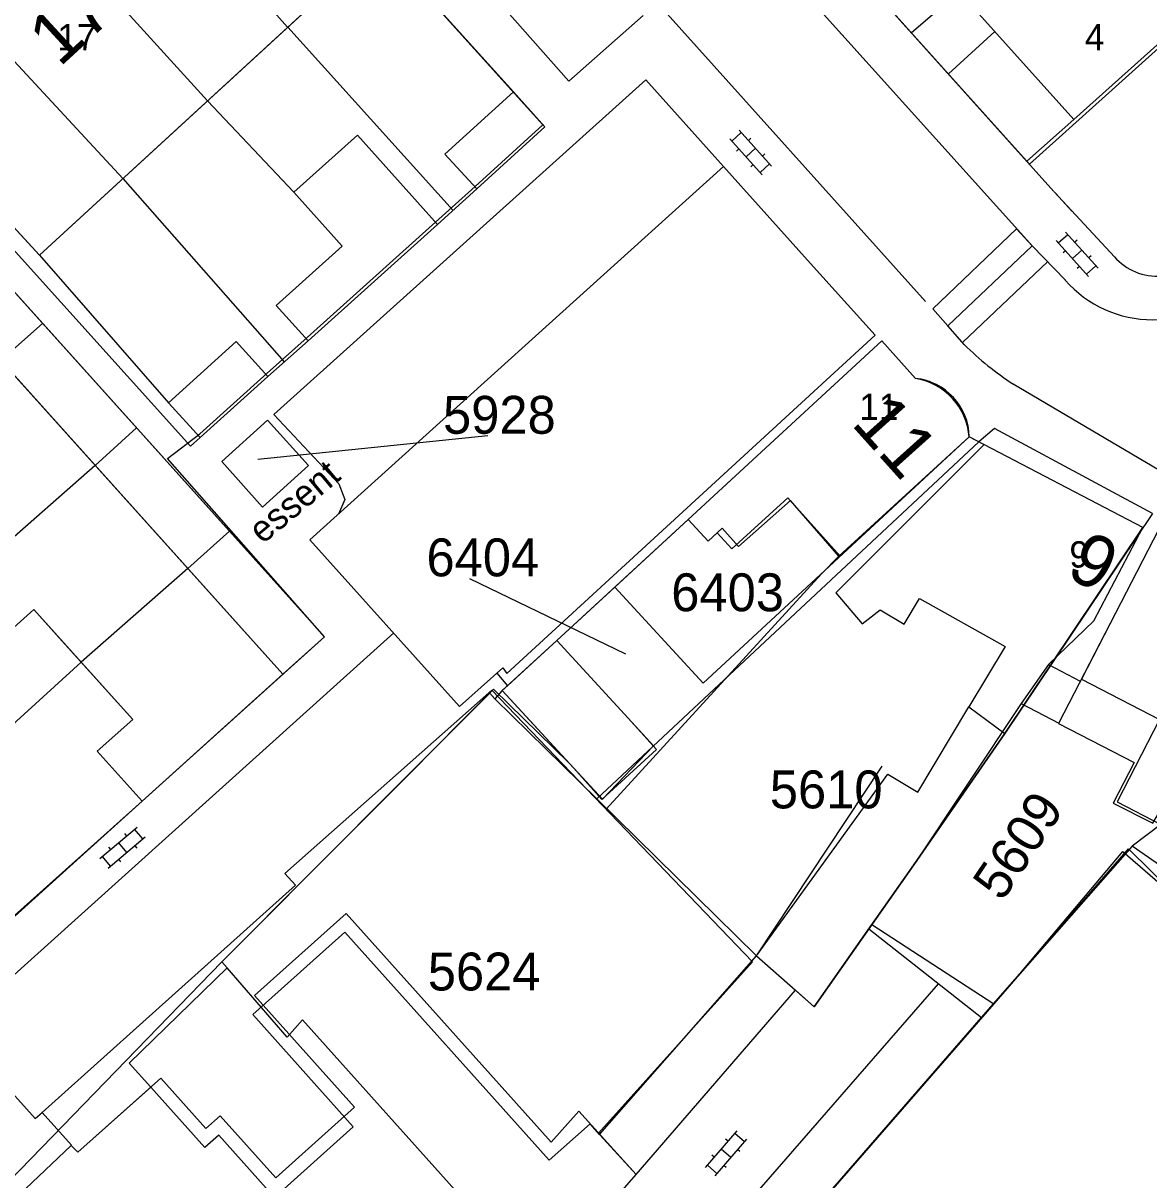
# Model space of a CAD drawing. Extents: x 148816 to 151297, y 399515 to 402500.
# Drawn here: x 150250.3 to 150303.8, y 399626.9 to 399681.9 of the extents above; entities that cross this region are included whole.
import ezdxf

# ---------------------------------------------------------------- set-up
doc = ezdxf.new("R2010")
doc.units = 0
for name, color, linetype in [('B01 Hoofdgebouw  [D] Norm', 7, 'Continuous'), ('B01 Hoofdgebouw  [T] Norm', 7, 'Continuous'), ('B01 hoofgebouw', 7, 'Continuous'), ('B02 Bijgebouw  [D] Norm', 7, 'Continuous'), ('B07 Tussenmuur  [D] Norm', 7, 'Continuous'), ('G01 perceelsgrens', 7, 'Continuous'), ('S02 Open verharding  Norm', 7, 'Continuous'), ('T04 Haag heg  [D] Gem', 7, 'Continuous'), ('V00 Kant verharding algemeen  [T] Norm', 7, 'Continuous'), ('V00 Kant verharding algemeen secundair  [T] Gem', 7, 'Continuous'), ('V06 Kant onverhard  [T] Gem', 7, 'Continuous'), ('Z01 perceelnummer', 7, 'Continuous'), ('Z02 huisnummer', 7, 'Continuous'), ('Z02 Huisnummer  [Tekst] Norm', 7, 'Continuous'), ('Z19 Overige Tekst  [Tekst] Gem', 7, 'Continuous')]:
    doc.layers.add(name, color=color, linetype=linetype)

msp = doc.modelspace()

# ---------------------------------------------------------------- linework, layer by layer
at = {"layer": 'B01 Hoofdgebouw  [D] Norm'}
for points in [[(150295.23, 399662.21), (150289.041, 399656.535), (150286.732, 399659.181), (150284.265, 399656.997), (150283.484, 399657.869), (150282.83, 399657.26)], [(150301.15, 399653.47), (150298.994, 399651.391), (150297.696, 399649.537), (150292.59, 399641.88)], [(150302.18, 399653.84), (150299.474, 399648.595), (150303.054, 399646.736), (150302.061, 399644.805), (150303.94, 399643.863), (150305.399, 399646.336), (150310.74, 399643.53)], [(150279.02, 399648.85), (150280.234, 399647.529), (150277.801, 399645.003), (150276.44, 399646.48)], [(150297.63, 399636.71), (150302.515, 399642.517), (150304.876, 399640.481), (150306.327, 399643.505), (150309.785, 399641.72)]]:
    msp.add_lwpolyline(points, dxfattribs=at)
at = {"layer": 'B01 Hoofdgebouw  [T] Norm'}
for p, q in [((150251.06, 399670.83), (150267.2, 399685.66)), ((150237.84, 399682.45), (150264.6, 399652.71)), ((150262.63, 399650.93), (150235.87, 399680.69)), ((150273.58, 399678.59), (150270.32, 399675.64)), ((150275.07, 399676.93), (150273.58, 399678.59)), ((150244.48, 399677.99), (150251.06, 399670.83)), ((150271.84, 399673.98), (150275.07, 399676.93)), ((150266.17, 399676.54), (150263.14, 399673.83)), ((150269.97, 399672.3), (150266.17, 399676.54)), ((150270.32, 399675.64), (150271.84, 399673.98)), ((150263.14, 399673.83), (150265.45, 399671.26)), ((150263.82, 399666.77), (150269.97, 399672.3)), ((150265.45, 399671.26), (150262.31, 399668.44)), ((150262.31, 399668.44), (150263.82, 399666.77)), ((150257.2, 399663.83), (150260.41, 399666.73)), ((150260.41, 399666.73), (150261.91, 399665.07)), ((150291.07, 399666.76), (150281.88, 399658.28)), ((150292.67, 399664.98), (150291.07, 399666.76)), ((150261.91, 399665.07), (150258.7, 399662.17)), ((150258.7, 399662.17), (150257.2, 399663.83)), ((150261.9, 399663), (150259.72, 399661.03)), ((150263.84, 399660.84), (150261.9, 399663)), ((150303.47, 399657.9), (150295.23, 399662.21)), ((150259.72, 399661.03), (150261.66, 399658.87)), ((150261.66, 399658.87), (150263.84, 399660.84)), ((150281.88, 399658.28), (150282.83, 399657.26)), ((150304.47, 399658.28), (150302.18, 399653.84)), ((150301.15, 399653.47), (150303.47, 399657.9)), ((150264.6, 399652.71), (150262.63, 399650.93)), ((150275.64, 399652.53), (150273.05, 399650.16)), ((150279.02, 399648.85), (150275.64, 399652.53)), ((150273.05, 399650.16), (150276.44, 399646.48)), ((150274.83, 399610.51), (150297.63, 399636.71))]:
    msp.add_line(p, q, dxfattribs=at)
for points in [[(150300.2, 399677.28), (150282.27, 399697.22), (150290.31, 399704.45), (150292.47, 399702.05), (150294.16, 399703.56), (150298.854, 399698.331), (150296.981, 399696.646), (150301.07, 399692.098), (150302.91, 399693.752), (150307.77, 399688.4), (150306.1, 399686.89), (150308.24, 399684.5), (150300.2, 399677.28), (150282.27, 399697.22)], [(150229.46, 399674.35), (150221.5, 399667.03), (150247.9, 399637.66), (150255.95, 399644.9), (150253.81, 399647.28), (150255.5, 399648.79), (150250.795, 399654.015), (150248.886, 399652.299), (150244.899, 399656.735), (150246.486, 399658.161), (150241.556, 399663.646), (150239.997, 399662.244), (150235.986, 399666.706), (150237.951, 399668.472), (150233.3, 399673.52), (150231.63, 399671.98), (150229.46, 399674.35)], [(150292.59, 399641.88), (150287.86, 399635.14), (150285.13, 399637.56), (150291.087, 399646.569)], [(150275.366, 399628.707), (150265.632, 399639.575), (150261.274, 399635.672), (150266.024, 399630.368), (150262.284, 399627.019), (150259.649, 399629.962), (150258.971, 399629.355), (150256.822, 399631.753), (150252.89, 399628.23), (150252.57, 399628.56), (150248.54, 399624.73), (150258.06, 399614.17), (150265.51, 399620.88), (150267.52, 399618.65), (150272.43, 399623.07), (150274.36, 399621.39), (150279.4, 399627.17), (150276.676, 399630.177), (150275.366, 399628.707)]]:
    msp.add_lwpolyline(points, dxfattribs=at)
msp.add_arc((150292.175, 399661.954), 3.066, 4.7818, 80.7057, dxfattribs=at)
at = {"layer": 'B01 hoofgebouw'}
for points in [[(150297.5, 399699.84), (150294.16, 399703.56), (150292.47, 399702.05), (150290.31, 399704.45), (150282.27, 399697.22), (150300.2, 399677.28), (150308.24, 399684.5), (150306.1, 399686.89), (150307.77, 399688.4), (150304.41, 399692.1)], [(150251.06, 399670.83), (150244.48, 399677.99), (150260.66, 399692.86), (150267.2, 399685.66), (150251.06, 399670.83)], [(150237.84, 399682.45), (150235.87, 399680.69), (150262.63, 399650.93), (150264.6, 399652.71), (150237.84, 399682.45)], [(150273.58, 399678.59), (150275.07, 399676.93), (150271.84, 399673.98), (150270.32, 399675.64), (150273.58, 399678.59)], [(150265.45, 399671.26), (150263.14, 399673.83), (150266.17, 399676.54), (150269.97, 399672.3), (150263.82, 399666.77), (150262.31, 399668.44), (150265.45, 399671.26)], [(150236.69, 399669.84), (150233.3, 399673.52), (150231.63, 399671.98), (150229.46, 399674.35), (150221.5, 399667.03), (150247.9, 399637.66), (150255.95, 399644.9), (150253.81, 399647.28), (150255.5, 399648.79), (150252.15, 399652.51)], [(150236.69, 399669.84), (150237.951, 399668.472), (150235.986, 399666.706), (150239.997, 399662.244), (150241.556, 399663.646), (150246.486, 399658.161), (150244.899, 399656.735), (150248.886, 399652.299), (150250.795, 399654.015), (150252.15, 399652.51)], [(150260.41, 399666.73), (150257.2, 399663.83), (150258.7, 399662.17), (150261.91, 399665.07), (150260.41, 399666.73)], [(150292.672, 399664.98), (150291.07, 399666.76), (150281.88, 399658.28), (150282.83, 399657.26)], [(150263.84, 399660.84), (150261.66, 399658.87), (150259.72, 399661.03), (150261.9, 399663), (150263.84, 399660.84)], [(150295.23, 399662.21), (150289.103, 399656.537), (150286.616, 399659.306), (150283.95, 399656.883), (150283.262, 399657.648), (150282.83, 399657.26)], [(150301.15, 399653.47), (150303.47, 399657.9), (150295.23, 399662.21)], [(150295.938, 399661.84), (150288.898, 399654.793), (150290.139, 399653.328), (150290.989, 399653.993), (150292.14, 399653.305), (150292.864, 399654.537), (150296.933, 399652.251), (150295.215, 399649.388), (150296.916, 399648.116), (150303.472, 399657.898)], [(150344.29, 399637.67), (150333.13, 399643.35), (150328.1, 399633.34), (150314.42, 399640.32), (150313.99, 399639.53), (150309.79, 399641.73), (150310.74, 399643.53), (150312.32, 399642.7), (150316.97, 399651.82), (150304.47, 399658.28), (150302.18, 399653.84)], [(150302.18, 399653.84), (150300.556, 399650.692), (150304.261, 399648.777), (150302.246, 399644.878), (150304.333, 399643.799), (150305.591, 399646.235), (150310.74, 399643.53)], [(150279.02, 399648.85), (150275.64, 399652.53), (150273.306, 399650.394), (150273.05, 399650.16), (150276.208, 399646.732), (150276.44, 399646.48)], [(150276.208, 399646.732), (150272.63, 399650.22), (150259.72, 399637.27), (150259.98, 399636.99), (150255.33, 399632.47), (150256.35, 399631.33), (150252.89, 399628.23), (150252.57, 399628.56), (150248.54, 399624.73), (150258.06, 399614.17), (150265.51, 399620.88), (150267.52, 399618.65), (150272.43, 399623.07), (150274.36, 399621.39), (150279.4, 399627.17), (150277.67, 399629.08), (150285.13, 399637.56), (150286.975, 399635.924), (150287.86, 399635.14), (150290.462, 399638.848), (150292.59, 399641.88)], [(150285.13, 399637.56), (150291.358, 399646.181), (150292.779, 399645.328), (150295.215, 399649.388)], [(150279.02, 399648.85), (150280.374, 399647.357), (150277.784, 399644.987), (150276.44, 399646.48)], [(150292.59, 399641.88), (150296.916, 399648.116)], [(150297.63, 399636.71), (150302.788, 399642.637), (150304.925, 399640.529), (150306.386, 399643.513), (150309.79, 399641.73)], [(150277.67, 399629.08), (150277.218, 399629.585), (150275.279, 399627.849), (150265.577, 399638.691), (150261.193, 399634.768), (150265.964, 399629.437), (150262.223, 399626.089), (150259.582, 399629.04), (150258.925, 399628.452), (150256.35, 399631.33)], [(150293.39, 399601.01), (150290.1, 399597.24), (150274.83, 399610.51), (150295.817, 399634.627), (150297.63, 399636.71)]]:
    msp.add_lwpolyline(points, dxfattribs=at)
msp.add_arc((150292.391, 399662.154), 2.839, 1.1203, 84.3226, dxfattribs=at)
at = {"layer": 'B02 Bijgebouw  [D] Norm'}
for p, q in [((150256.388, 399688.934), (150262.853, 399681.665)), ((150252.498, 399685.359), (150259.048, 399678.17)), ((150248.417, 399681.609), (150255.03, 399674.477)), ((150251.206, 399667.596), (150249.226, 399665.837)), ((150255.67, 399662.635), (150253.708, 399660.852)), ((150260.09, 399657.722), (150258.112, 399655.955))]:
    msp.add_line(p, q, dxfattribs=at)
for points in [[(150298.994, 399651.391), (150300.498, 399650.606)], [(150297.696, 399649.537), (150299.483, 399648.612)]]:
    msp.add_lwpolyline(points, dxfattribs=at)
at = {"layer": 'B07 Tussenmuur  [D] Norm'}
msp.add_line((150253.05, 399651.511), (150243.377, 399642.692), dxfattribs=at)
msp.add_line((150253.05, 399651.511), (150243.377, 399642.692), dxfattribs=at)
at = {"layer": 'G01 perceelsgrens'}
for points in [[(150298.085, 399675.163), (150295.981, 399677.502), (150278.6, 399696.85), (150273.746, 399702.254), (150250.98, 399727.6), (150249.88, 399728.82), (150242.407, 399737.121), (150238.964, 399740.945), (150237.761, 399742.281), (150216.13, 399766.35), (150214.24, 399764.68), (150196.26, 399784.61)], [(150219.264, 399664.974), (150245.62, 399635.68), (150255.95, 399644.9), (150264.6, 399652.71), (150257.14, 399661.18), (150258.682, 399662.354), (150261.875, 399665.236), (150263.776, 399666.925), (150271.754, 399674.091), (150274.968, 399677.023), (150273.487, 399678.674), (150267.146, 399685.708), (150260.646, 399692.871), (150258.434, 399694.944)], [(150316.32, 399690.523), (150315.791, 399691.152), (150313.562, 399689.243), (150307.044, 399683.224), (150298.085, 399675.163)], [(150292.672, 399664.98), (150291.07, 399666.76), (150278.397, 399655.073)], [(150293.337, 399664.832), (150292.672, 399664.98)], [(150293.948, 399664.529), (150293.337, 399664.832)], [(150294.477, 399664.081), (150293.948, 399664.529)], [(150294.875, 399663.53), (150294.477, 399664.081)], [(150295.135, 399662.886), (150294.875, 399663.53)], [(150261.66, 399658.87), (150259.72, 399661.03), (150261.9, 399663), (150263.84, 399660.84), (150261.66, 399658.87)], [(150295.23, 399662.21), (150295.135, 399662.886)], [(150295.23, 399662.21), (150282.59, 399650.506)], [(150295.687, 399661.972), (150295.23, 399662.21)], [(150303.926, 399658.573), (150296.43, 399662.612), (150295.687, 399661.972)], [(150295.687, 399661.972), (150277.54, 399645.009)], [(150303.926, 399658.573), (150296.916, 399648.116), (150292.59, 399641.88), (150290.607, 399639.054)], [(150278.397, 399655.073), (150275.64, 399652.53), (150273.05, 399650.16), (150272.69, 399649.769)], [(150282.59, 399650.506), (150278.397, 399655.073)], [(150310.201, 399655.318), (150305.591, 399646.235), (150304.333, 399643.799), (150302.96, 399642.767)], [(150272.69, 399649.769), (150272.449, 399650.038), (150259.72, 399637.27)], [(150277.54, 399645.009), (150272.69, 399649.769)], [(150285.13, 399637.56), (150277.54, 399645.009)], [(150314.47, 399639.278), (150306.386, 399643.513), (150305.243, 399641.179), (150302.96, 399642.767)], [(150302.96, 399642.767), (150297.63, 399636.71), (150296.389, 399635.284)], [(150285.13, 399637.56), (150287.86, 399635.14), (150290.607, 399639.054)], [(150290.607, 399639.054), (150296.389, 399635.284)], [(150272.43, 399623.07), (150274.36, 399621.39), (150279.4, 399627.17), (150277.67, 399629.08), (150285.13, 399637.56)], [(150259.72, 399637.27), (150248.116, 399625.325), (150248.54, 399624.73), (150259.773, 399611.813), (150267.52, 399618.65), (150272.43, 399623.07)], [(150272.43, 399623.07), (150273.127, 399623.846), (150263.564, 399634.524), (150262.824, 399633.691), (150259.98, 399636.99), (150259.72, 399637.27)], [(150296.389, 399635.284), (150274.83, 399610.51), (150284.466, 399602.136)]]:
    msp.add_lwpolyline(points, dxfattribs=at)
at = {"layer": 'S02 Open verharding  Norm'}
for p, q in [((150283.954, 399676.253), (150284.4, 399676.655)), ((150284.299, 399676.767), (150285.84, 399675.059)), ((150284.846, 399676.385), (150284.735, 399676.284)), ((150283.854, 399676.365), (150285.395, 399674.657)), ((150284.289, 399675.882), (150284.178, 399675.782)), ((150285.07, 399675.913), (150284.624, 399675.511)), ((150285.516, 399675.642), (150285.405, 399675.542)), ((150284.959, 399675.14), (150284.848, 399675.039)), ((150285.294, 399674.769), (150285.74, 399675.171)), ((150299.358, 399671.528), (150300.899, 399669.82)), ((150299.458, 399671.416), (150299.904, 399671.818)), ((150299.803, 399671.93), (150301.344, 399670.222)), ((150300.35, 399671.548), (150300.239, 399671.447)), ((150299.793, 399671.045), (150299.682, 399670.945)), ((150300.574, 399671.076), (150300.128, 399670.674)), ((150300.798, 399669.932), (150301.244, 399670.334)), ((150301.02, 399670.805), (150300.909, 399670.705)), ((150300.463, 399670.303), (150300.352, 399670.202)), ((150253.939, 399642.187), (150255.699, 399643.667)), ((150255.97, 399643.111), (150255.584, 399643.57)), ((150254.325, 399641.727), (150256.085, 399643.207)), ((150254.819, 399642.927), (150255.205, 399642.467)), ((150255.105, 399643.363), (150255.202, 399643.248)), ((150254.34, 399642.72), (150254.436, 399642.605)), ((150255.588, 399642.789), (150255.684, 399642.674)), ((150254.44, 399641.824), (150254.054, 399642.283)), ((150254.822, 399642.146), (150254.919, 399642.031)), ((150284.196, 399629.248), (150282.69, 399627.509)), ((150284.098, 399629.134), (150284.552, 399628.741)), ((150284.65, 399628.855), (150283.144, 399627.116)), ((150283.771, 399628.756), (150283.657, 399628.855)), ((150283.116, 399628.001), (150283.002, 399628.099)), ((150283.897, 399627.986), (150283.443, 399628.378)), ((150284.338, 399628.265), (150284.224, 399628.363)), ((150282.788, 399627.623), (150283.242, 399627.23)), ((150283.683, 399627.509), (150283.569, 399627.608))]:
    msp.add_line(p, q, dxfattribs=at)
at = {"layer": 'T04 Haag heg  [D] Gem'}
for p, q in [((150262.854, 399681.666), (150270.709, 399672.964)), ((150259.051, 399678.172), (150263.14, 399673.83)), ((150300.2, 399677.28), (150297.961, 399675.299)), ((150255.03, 399674.477), (150262.69, 399665.764)), ((150253.708, 399660.852), (150246.951, 399654.892)), ((150258.112, 399655.955), (150253.05, 399651.511))]:
    msp.add_line(p, q, dxfattribs=at)
for points in [[(150277.979, 399644.526), (150288.202, 399655.697), (150289.041, 399656.535)], [(150252.583, 399628.572), (150251.19, 399630.127), (150263.227, 399640.912), (150262.727, 399641.471), (150272.556, 399650.182), (150284.937, 399637.268), (150277.621, 399629.134)]]:
    msp.add_lwpolyline(points, dxfattribs=at)
at = {"layer": 'V00 Kant verharding algemeen  [T] Norm'}
for p, q in [((150227.44, 399750), (150298.24, 399671.24)), ((150221.94, 399748.03), (150293.15, 399668.63)), ((150299.252, 399673.864), (150279.66, 399695.66)), ((150273.58, 399678.59), (150267.2, 399685.66)), ((150294.749, 399683.342), (150292.478, 399681.399)), ((150296.441, 399681.46), (150294.235, 399679.445)), ((150241.85, 399679.94), (150258.24, 399661.77)), ((150279.86, 399679.16), (150262.19, 399663.27)), ((150283.55, 399675.05), (150279.86, 399679.16)), ((150283.55, 399675.05), (150263.9, 399657.31)), ((150287.54, 399670.6), (150283.55, 399675.05)), ((150269.97, 399672.3), (150271.84, 399673.98)), ((150300.1, 399672.92), (150299.343, 399673.762)), ((150290.76, 399667.04), (150287.54, 399670.6)), ((150273.26, 399650.97), (150290.76, 399667.04)), ((150261.91, 399665.07), (150263.82, 399666.77)), ((150262.19, 399663.27), (150265.29, 399659.98)), ((150258.24, 399661.77), (150258.7, 399662.17)), ((150265.29, 399659.98), (150265.57, 399659.24)), ((150265.57, 399659.24), (150265.27, 399658.54)), ((150281.88, 399658.28), (150275.64, 399652.53)), ((150263.9, 399657.31), (150271.01, 399649.4)), ((150267.89, 399652.9), (150247.03, 399634.11)), ((150271.01, 399649.4), (150273.08, 399651.23)), ((150273.08, 399651.23), (150273.26, 399650.97)), ((150262.63, 399650.93), (150255.95, 399644.9)), ((150273.31, 399650.39), (150272.8, 399650.98)), ((150290.462, 399638.848), (150295.817, 399634.627)), ((150247.03, 399634.11), (150250.86, 399629.83)), ((150250.86, 399629.83), (150251.19, 399630.126))]:
    msp.add_line(p, q, dxfattribs=at)
for points in [[(150263.838, 399699.873), (150260.456, 399696.902), (150276.212, 399679.094), (150279.747, 399682.217)], [(150299.262, 399673.85), (150302.122, 399670.761)], [(150297.479, 399672.084), (150298.223, 399671.278), (150299.792, 399669.649)], [(150251.06, 399670.83), (150257.2, 399663.83)], [(150294.998, 399666.58), (150294.207, 399667.477), (150293.492, 399668.286)], [(150346.387, 399638.151), (150313.947, 399655.125), (150311.135, 399656.556), (150297.321, 399664.702)]]:
    msp.add_lwpolyline(points, dxfattribs=at)
for centre, radius, start, end in [((150304.142, 399672.51), 2.672, 220.8815, 328.1039), ((150303.902, 399673.212), 5.44, 220.918, 319.9132), ((150306.251, 399678.123), 16.12, 225.7304, 236.3629)]:
    msp.add_arc(centre, radius, start, end, dxfattribs=at)
at = {"layer": 'V00 Kant verharding algemeen secundair  [T] Gem'}
msp.add_line((150279.4, 399627.17), (150286.98, 399635.93), dxfattribs=at)
for points in [[(150293.492, 399668.286), (150297.479, 399672.084)], [(150294.207, 399667.477), (150298.223, 399671.278)], [(150294.905, 399666.686), (150298.952, 399670.521)]]:
    msp.add_lwpolyline(points, dxfattribs=at)
at = {"layer": 'V06 Kant onverhard  [T] Gem'}
msp.add_lwpolyline([(150282.698, 399623.512), (150293.773, 399636.238)], dxfattribs=at)
at = {"layer": 'Z01 perceelnummer'}
for points in [[(150272.355, 399662.254), (150261.435, 399661.135)], [(150271.483, 399655.483), (150278.895, 399651.895)]]:
    msp.add_lwpolyline(points, dxfattribs=at)

# ---------------------------------------------------------------- texts
for s, p in [('5928', (150270.233, 399662.354)), ('6404', (150269.447, 399655.583)), ('6403', (150281.073, 399653.925)), ('5610', (150285.755, 399644.563)), ('5624', (150269.509, 399635.914))]:
    msp.add_text(s, height=1.8, dxfattribs=at).set_placement(p)
msp.add_text('5609', height=1.8, rotation=56.1023, dxfattribs=at).set_placement((150296.787, 399640.093))
at = {"layer": 'Z02 huisnummer'}
for s, rotation, p in [('17', 42.609, (150252.012, 399679.728)), ('11', 311.9191, (150289.575, 399662.812)), ('9', 332.3589, (150299.744, 399655.616))]:
    msp.add_text(s, height=2.5, rotation=rotation, dxfattribs=at).set_placement(p)
at = {"layer": 'Z02 Huisnummer  [Tekst] Norm'}
for s, p in [('17', (150251.913, 399680.558)), ('4', (150300.719, 399680.566)), ('11', (150290.005, 399663.01)), ('9', (150299.985, 399656))]:
    msp.add_text(s, height=1.25, dxfattribs=at).set_placement(p)
at = {"layer": 'Z19 Overige Tekst  [Tekst] Gem'}
msp.add_text('essent', height=1.25, rotation=39.8029, dxfattribs=at).set_placement((150261.66, 399657.083))

doc.saveas('drawing.dxf')
